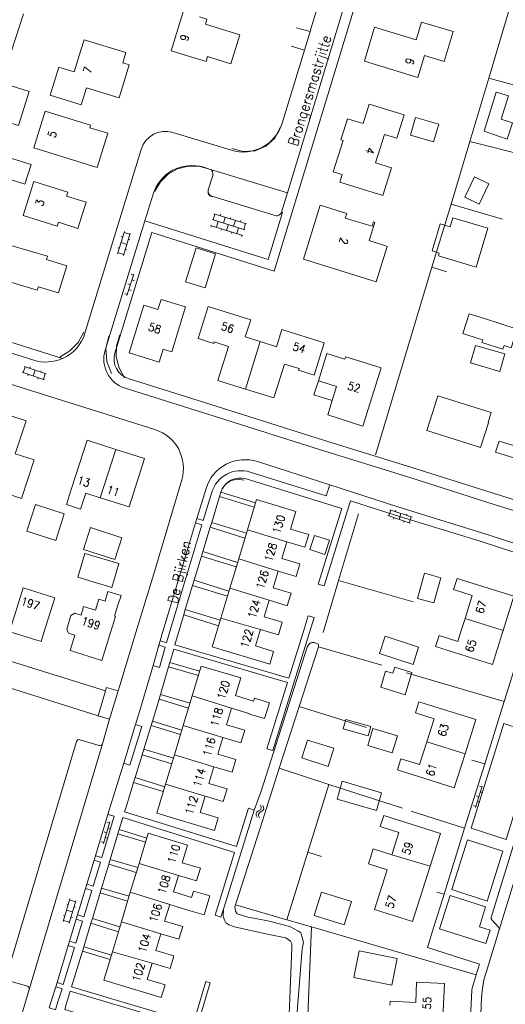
# Model space of a CAD drawing. Header units: metres. Extents: x 189705 to 199106, y 581686 to 588448.
# Tile 488 of 555: x 197896 to 197991, y 585927 to 586121. Entities that reach past the tile are written whole.
import ezdxf

# ---------------------------------------------------------------- set-up
doc = ezdxf.new("R2010")
doc.units = ezdxf.units.M
doc.layers.add('B-WA-OG-GBKN-G', color=7, linetype='Continuous', lineweight=18)
doc.styles.add('Style-STANDARD', font='STANDARD.shx')

msp = doc.modelspace()

# ---------------------------------------------------------------- linework, layer by layer
at = {"layer": 'B-WA-OG-GBKN-G'}
for p, q in [((197934.041, 586082.343), (197933.685, 586081.198)), ((197933.85, 586082.403), (197940.248, 586080.413)), ((197935.133, 586082.318), (197935.044, 586082.032)), ((197933.494, 586081.257), (197939.892, 586079.267)), ((197934.688, 586080.886), (197934.332, 586079.742)), ((197936.047, 586081.72), (197935.69, 586080.574)), ((197937.138, 586081.694), (197937.049, 586081.408)), ((197938.052, 586081.096), (197937.696, 586079.95)), ((197939.144, 586081.071), (197939.054, 586080.784)), ((197940.057, 586080.473), (197939.701, 586079.327)), ((197914.892, 586074.529), (197916.226, 586078.932)), ((197916.04, 586074.181), (197917.374, 586078.584)), ((197916.168, 586078.74), (197917.316, 586078.392)), ((197933.138, 586080.113), (197939.536, 586078.123)), ((197933.329, 586080.054), (197933.24, 586079.767)), ((197935.334, 586079.43), (197935.245, 586079.144)), ((197936.693, 586080.262), (197936.337, 586079.118)), ((197937.34, 586078.806), (197937.251, 586078.52)), ((197938.698, 586079.639), (197938.342, 586078.495)), ((197915.559, 586076.731), (197916.707, 586076.383)), ((197915.605, 586077.918), (197915.893, 586077.831)), ((197917.012, 586077.388), (197917.299, 586077.3)), ((197939.345, 586078.183), (197939.256, 586077.896)), ((197914.939, 586075.719), (197915.226, 586075.632)), ((197914.95, 586074.721), (197916.098, 586074.373)), ((197916.404, 586075.38), (197916.691, 586075.293)), ((197916.701, 586066.345), (197918.091, 586070.52)), ((197917.553, 586070.488), (197918.028, 586070.33)), ((197917.712, 586069.381), (197918.186, 586069.223)), ((197916.921, 586068.59), (197917.396, 586068.433)), ((197917.08, 586067.484), (197917.554, 586067.326)), ((197916.29, 586066.693), (197916.764, 586066.535)), ((197896.691, 586052.28), (197896.309, 586051.142)), ((197896.502, 586052.343), (197900.862, 586050.876)), ((197897.689, 586052.26), (197897.594, 586051.976)), ((197898.682, 586051.61), (197898.299, 586050.472)), ((197899.867, 586051.527), (197899.772, 586051.243)), ((197896.119, 586051.206), (197900.479, 586049.739)), ((197897.306, 586050.807), (197897.21, 586050.522)), ((197899.294, 586050.138), (197899.198, 586049.853)), ((197900.672, 586050.94), (197900.289, 586049.803)), ((197968.451, 586024.144), (197972.813, 586022.681)), ((197968.07, 586023.006), (197972.431, 586021.544)), ((197968.641, 586024.081), (197968.259, 586022.943)), ((197969.257, 586022.608), (197969.161, 586022.324)), ((197969.639, 586024.062), (197969.544, 586023.778)), ((197970.632, 586023.413), (197970.25, 586022.275)), ((197971.818, 586023.331), (197971.722, 586023.047)), ((197972.623, 586022.745), (197972.241, 586021.607)), ((197971.246, 586021.941), (197971.15, 586021.657)), ((197985.301, 585965.616), (197986.599, 585969.82)), ((197986.063, 585969.777), (197986.54, 585969.629)), ((197986.245, 585968.674), (197986.723, 585968.526)), ((197942.951, 585966.118), (197943.126, 585965.75)), ((197943.431, 585965.991), (197943.609, 585965.625)), ((197985.472, 585967.866), (197985.95, 585967.718)), ((197985.655, 585966.763), (197986.133, 585966.615)), ((197942.3, 585964.676), (197942.116, 585964.403)), ((197942.116, 585964.403), (197942.142, 585964.067)), ((197942.142, 585964.067), (197942.32, 585963.699)), ((197942.635, 585964.908), (197942.3, 585964.676)), ((197942.782, 585964.548), (197942.598, 585964.275)), ((197942.598, 585964.275), (197942.622, 585963.94)), ((197942.972, 585965.151), (197942.635, 585964.908)), ((197943.116, 585964.783), (197942.782, 585964.548)), ((197943.152, 585965.423), (197942.972, 585965.151)), ((197943.449, 585965.016), (197943.116, 585964.783)), ((197943.126, 585965.75), (197943.152, 585965.423)), ((197943.637, 585965.298), (197943.449, 585965.016)), ((197943.609, 585965.625), (197943.637, 585965.298)), ((197984.882, 585965.955), (197985.36, 585965.807)), ((197912.106, 585958.527), (197913.369, 585962.742)), ((197912.832, 585962.694), (197913.311, 585962.551)), ((197942.622, 585963.94), (197942.8, 585963.572)), ((197912.258, 585960.778), (197912.737, 585960.635)), ((197913.024, 585961.593), (197913.503, 585961.449)), ((197911.684, 585958.862), (197912.163, 585958.719)), ((197912.45, 585959.677), (197912.929, 585959.533)), ((197904.194, 585943.181), (197905.492, 585947.595)), ((197905.345, 585942.843), (197906.643, 585947.256)), ((197905.435, 585947.403), (197906.586, 585947.064)), ((197904.843, 585945.388), (197905.994, 585945.05)), ((197904.879, 585946.576), (197905.167, 585946.491)), ((197906.29, 585946.057), (197906.578, 585945.972)), ((197904.231, 585944.371), (197904.519, 585944.287)), ((197904.25, 585943.373), (197905.402, 585943.035)), ((197905.698, 585944.044), (197905.986, 585943.959))]:
    msp.add_line(p, q, dxfattribs=at)
at = {"layer": 'B-WA-OG-GBKN-G', "flags": 128}
for points in [[(197974.197, 586165.335), (197968.352, 586145.697), (197945.684, 586071.124), (197921.638, 586078.684), (197914.358, 586054.971)], [(197948.28, 586086.54), (197966.436, 586146.273), (197971.732, 586164.065)], [(197995.434, 586134.531), (197987.921, 586109.1)], [(197952.746, 586118.279), (197952.962, 586118.991), (197955.673, 586127.836)], [(197896.346, 586121.742), (197893.978, 586114.25), (197888.945, 586115.935), (197891.252, 586123.263)], [(197927.767, 586122.111), (197925.404, 586114.458)], [(197932.288, 586112.353), (197932.586, 586113.319), (197937.178, 586111.901), (197938.942, 586117.612), (197932.169, 586119.704), (197932.464, 586120.66), (197931.002, 586121.112)], [(197963.433, 586112.397), (197965.454, 586119.126), (197973.623, 586116.643), (197974.662, 586120.093), (197980.91, 586118.267)], [(197950.108, 586118.983), (197952.746, 586118.279)], [(197951.627, 586114.597), (197952.746, 586118.279)], [(197980.91, 586118.267), (197979.116, 586112.345), (197975.28, 586113.508), (197973.975, 586109.203), (197963.433, 586112.397)], [(197907.681, 586114.6), (197908.282, 586116.638), (197916.513, 586114.101), (197915.916, 586112.077)], [(197951.627, 586114.597), (197949.004, 586115.392)], [(197907.681, 586114.6), (197906.375, 586110.34), (197903.35, 586111.267), (197901.649, 586105.715)], [(197925.404, 586114.458), (197932.288, 586112.353)], [(197947.259, 586100.219), (197951.627, 586114.597)], [(197915.169, 586105.181), (197917.158, 586111.696)], [(197917.158, 586111.696), (197915.916, 586112.077)], [(197890.615, 586101.236), (197895.383, 586099.74), (197897.484, 586106.434), (197892.716, 586107.93)], [(197987.921, 586109.1), (197984.183, 586096.616)], [(197987.921, 586109.1), (198000, 586105.764)], [(197901.649, 586105.715), (197907.735, 586103.843)], [(197907.735, 586103.843), (197908.767, 586107.168), (197915.169, 586105.181)], [(197991.806, 586105.572), (197990.328, 586100.983), (197992.554, 586100.253), (197991.557, 586097.085), (197987.008, 586098.64), (197989.35, 586106.302), (197991.806, 586105.572)], [(197965.614, 586092.409), (197967.362, 586098.02), (197969.845, 586097.247), (197971.276, 586101.84), (197964.4, 586103.983), (197963.2, 586100.134), (197960.106, 586101.098), (197958.814, 586096.938), (197959.234, 586096.807), (197957.323, 586090.653)], [(197912.962, 586098.233), (197909.427, 586099.333), (197909.576, 586099.811), (197900.634, 586102.594), (197898.389, 586095.382), (197910.856, 586091.501)], [(197977.034, 586096.555), (197972.506, 586097.889), (197973.523, 586101.339), (197978.05, 586100.005), (197977.034, 586096.555)], [(197912.962, 586098.233), (197910.856, 586091.501)], [(197925.748, 586098.395), (197937.278, 586094.89)], [(197937.367, 586095.232), (197939.615, 586094.63), (197941.935, 586094.799), (197944.072, 586095.72), (197945.789, 586097.291), (197946.894, 586099.339)], [(197984.183, 586096.616), (197980.482, 586084.256)], [(197999.856, 586092.61), (197995.124, 586093.857), (197984.183, 586096.616)], [(197889.007, 586090.631), (197896.66, 586088.229), (197897.864, 586092.065), (197890.211, 586094.467)], [(197908.447, 586058.882), (197914.547, 586078.815), (197919.512, 586095.072)], [(197965.614, 586092.409), (197968.75, 586091.432), (197967.058, 586086.004), (197958.615, 586088.635), (197959.073, 586090.104)], [(197932.94, 586091.173), (197930.883, 586091.756), (197928.745, 586091.781), (197926.675, 586091.247), (197924.817, 586090.19), (197923.3, 586088.684), (197922.229, 586086.833)], [(197932.945, 586091.201), (197931.838, 586091.538)], [(197932.738, 586087.083), (197933.611, 586089.954)], [(197948.28, 586086.54), (197932.945, 586091.201)], [(197959.073, 586090.104), (197957.323, 586090.653)], [(197908.694, 586084.678), (197904.867, 586085.866), (197905.104, 586086.631), (197898.418, 586088.718), (197896.335, 586082.043), (197903.029, 586079.954), (197903.267, 586080.716), (197907.095, 586079.521)], [(197986.043, 586084.285), (197983.222, 586085.63), (197985.13, 586089.631), (197987.95, 586088.286), (197986.043, 586084.285)], [(197921.863, 586086.232), (197920.259, 586081.005)], [(197932.718, 586087.017), (197932.674, 586086.416), (197933.002, 586085.911), (197933.57, 586085.709)], [(197948.28, 586086.54), (197947.116, 586082.713)], [(197908.694, 586084.678), (197907.095, 586079.521)], [(197945.869, 586082.047), (197933.404, 586085.836)], [(197980.482, 586084.256), (197976.737, 586071.898)], [(197980.482, 586084.256), (197990.611, 586081.328)], [(197947.116, 586082.713), (197947.308, 586082.655), (197944.49, 586073.387), (197920.259, 586081.005)], [(197965.48, 586080.71), (197964.37, 586077.11), (197967.61, 586076.073), (197967.9, 586075.98), (197965.74, 586069.03), (197951.43, 586073.47), (197954.71, 586084.06)], [(197954.71, 586084.06), (197959.958, 586082.433), (197959.688, 586081.563), (197964.936, 586079.936), (197965.203, 586080.796), (197965.48, 586080.71)], [(197920.259, 586081.005), (197912.446, 586055.558)], [(197985.418, 586071.911), (197977.999, 586074.134), (197978.16, 586074.669), (197976.744, 586075.093), (197978.356, 586080.39), (197980.29, 586079.811), (197980.826, 586081.602), (197987.704, 586079.542), (197985.418, 586071.911)], [(197903.278, 586066.844), (197899.33, 586068), (197899.063, 586067.341), (197891.9, 586069.5), (197893.914, 586076.176), (197901.12, 586074.04), (197900.91, 586073.37), (197904.87, 586072.16)], [(197928.277, 586068.987), (197930.354, 586075.678)], [(197928.277, 586068.987), (197932.1, 586067.8), (197934.177, 586074.491), (197930.354, 586075.678)], [(197903.278, 586066.844), (197904.87, 586072.16)], [(197976.737, 586071.898), (197965.629, 586035)], [(197976.737, 586071.898), (197979.656, 586070.999)], [(197856.749, 586068.884), (197875.794, 586062.81), (197904.041, 586053.91)], [(197856.141, 586066.979), (197875.19, 586060.903), (197898.393, 586053.593)], [(197923.043, 586053.231), (197923.832, 586055.784), (197925.547, 586055.254), (197928.27, 586064.066), (197923.431, 586065.562), (197922.812, 586063.561), (197920.04, 586064.418)], [(197923.043, 586053.231), (197917.135, 586055.057), (197920.04, 586064.418)], [(197940.027, 586047.922), (197934.638, 586049.617), (197936.737, 586056.289), (197933.887, 586057.186), (197933.794, 586056.89), (197930.744, 586057.85), (197932.729, 586064.159), (197941.068, 586061.543), (197940.009, 586058.166), (197942.953, 586057.242)], [(197987.045, 586061.775), (197984.03, 586062.729), (197982.796, 586058.832), (197985.798, 586057.887)], [(197987.045, 586061.775), (197993.513, 586059.702), (197992.333, 586056.023), (197990.917, 586056.477), (197990.686, 586055.759), (197986.569, 586057.078), (197986.733, 586057.588), (197985.798, 586057.887)], [(197908.232, 586059.115), (197907.108, 586057.085), (197905.499, 586055.412), (197903.515, 586054.209)], [(197942.953, 586057.242), (197946.134, 586056.244), (197947.194, 586059.622), (197955.533, 586057.006), (197953.542, 586050.677), (197950.502, 586051.634), (197950.595, 586051.929), (197947.716, 586052.835), (197945.617, 586046.163), (197940.027, 586047.922)], [(197913.139, 586058.337), (197912.587, 586055.864), (197912.765, 586053.337), (197913.658, 586050.966)], [(197915.321, 586058.563), (197914.682, 586056.44), (197914.631, 586054.223), (197915.173, 586052.073), (197916.268, 586050.145)], [(197940.027, 586047.922), (197942.953, 586057.242)], [(197990.094, 586051.38), (197984.315, 586053.047), (197985.305, 586056.477), (197991.083, 586054.81), (197990.094, 586051.38)], [(197922.239, 586039.938), (197893.602, 586048.932), (197876.647, 586054.137)], [(197954.378, 586049.551), (197956.065, 586054.88)], [(197963.164, 586040.628), (197966.731, 586052.081), (197959.764, 586054.251), (197959.615, 586053.774), (197956.065, 586054.88)], [(197916.981, 586049.982), (197934.304, 586044.53), (197955.401, 586037.847), (197972.804, 586032.489), (197989.798, 586027.073), (198000, 586023.868)], [(197954.378, 586049.551), (197953.503, 586046.786), (197957.097, 586045.648)], [(197957.097, 586045.648), (197957.949, 586048.434), (197954.378, 586049.551)], [(197916.381, 586048.074), (197933.702, 586042.623), (197954.804, 586035.938), (197972.206, 586030.58), (197989.195, 586025.166), (198000, 586021.771)], [(197963.164, 586040.628), (197956.23, 586042.813), (197957.097, 586045.648)], [(197977.285, 586044.656), (197977.888, 586046.587), (197988.397, 586043.288), (197987.764, 586041.328)], [(197890.995, 586043.594), (197896.884, 586041.672), (197894.771, 586035.198), (197898.494, 586033.972), (197896.017, 586026.363), (197892.203, 586027.604), (197893.723, 586032.275), (197888.031, 586034.128)], [(197987.764, 586041.328), (197987.862, 586041.297), (197986.272, 586036.42), (197975.695, 586039.779), (197977.285, 586044.656)], [(198000, 586032.145), (197989.263, 586035.481), (197989.945, 586037.674), (197993.609, 586036.533), (197995.014, 586041.046)], [(197905.85, 586028.32), (197908.9, 586037.83), (197914.517, 586036.032)], [(197914.517, 586036.032), (197911.479, 586026.521)], [(197914.517, 586036.032), (197920.18, 586034.22), (197917.141, 586024.711), (197911.479, 586026.521)], [(197956.628, 586029.046), (197942.397, 586033.635)], [(197918.49, 586000), (197922.024, 586011.561), (197927.51, 586030.027)], [(197935.362, 586028.23), (197936.152, 586029.263), (197937.255, 586029.952), (197938.529, 586030.21), (197939.813, 586030.004)], [(197940.208, 586030.244), (197958.97, 586024.403), (197954.349, 586009.559), (197955.494, 586009.202), (197960.706, 586025.945), (197969.503, 586023.108), (197986.23, 586017.966), (197999.459, 586013.682), (197995.185, 586000)], [(197940.944, 586031.585), (197955.941, 586026.917), (197956.628, 586029.046)], [(197905.85, 586028.32), (197904.851, 586025.193), (197907.62, 586024.308), (197908.62, 586027.435)], [(197932.285, 586028.34), (197930.505, 586022.463)], [(198000, 586015.294), (197986.741, 586019.587), (197970.014, 586024.73), (197956.628, 586029.046)], [(197911.479, 586026.521), (197908.62, 586027.435)], [(197930.505, 586022.463), (197931.749, 586022.086), (197933.418, 586027.596)], [(197933.405, 586021.687), (197934.943, 586026.767)], [(197934.943, 586026.767), (197935.191, 586027.584)], [(197941.766, 586024.699), (197934.943, 586026.767)], [(197935.191, 586027.584), (197935.197, 586027.603), (197935.202, 586027.621)], [(197935.202, 586027.621), (197942.024, 586025.554)], [(197940.422, 586020.233), (197942.208, 586026.167), (197949.981, 586023.825), (197948.933, 586020.346), (197952.479, 586019.277), (197951.728, 586016.785), (197948.182, 586017.854)], [(197904.406, 586023.34), (197902.709, 586018.098), (197897.004, 586019.951), (197898.712, 586025.179), (197904.406, 586023.34)], [(197930.505, 586022.463), (197930.244, 586021.602)], [(197962.267, 586023.377), (197958.342, 586010.282), (197973.016, 586006.044)], [(197915.753, 586018.666), (197914.355, 586014.392), (197908.188, 586016.359), (197909.541, 586020.656), (197915.753, 586018.666)], [(197930.244, 586021.602), (197925.269, 586005.178), (197923.755, 586000)], [(197925.11, 586000), (197926.515, 586004.807), (197931.488, 586021.225), (197930.244, 586021.602)], [(197931.665, 586015.943), (197933.109, 586020.711)], [(197933.109, 586020.711), (197933.405, 586021.687)], [(197939.926, 586018.584), (197933.109, 586020.711)], [(197933.405, 586021.687), (197940.218, 586019.556)], [(197938.707, 586014.535), (197940.422, 586020.233)], [(197940.422, 586020.233), (197948.182, 586017.854)], [(197953.612, 586019.096), (197952.72, 586016.334), (197955.664, 586015.383), (197956.567, 586018.179)], [(197953.612, 586019.096), (197956.567, 586018.179)], [(197948.182, 586017.854), (197947.2, 586014.595), (197950.746, 586013.527), (197949.998, 586011.044), (197946.452, 586012.113)], [(197913.73, 586008.88), (197907.056, 586010.883), (197908.463, 586015.57), (197915.136, 586013.567), (197913.73, 586008.88)], [(197929.95, 586010.284), (197931.39, 586015.036)], [(197931.39, 586015.036), (197931.665, 586015.943)], [(197938.227, 586012.94), (197931.39, 586015.036)], [(197931.665, 586015.943), (197938.492, 586013.818)], [(197936.963, 586008.74), (197938.707, 586014.535)], [(197946.452, 586012.113), (197938.707, 586014.535)], [(197946.452, 586012.113), (197945.464, 586008.835), (197949.01, 586007.766), (197948.262, 586005.284), (197944.716, 586006.353)], [(197977.086, 586005.835), (197973.892, 586006.737), (197975.291, 586011.69), (197978.485, 586010.787), (197977.086, 586005.835)], [(197983.239, 586002.798), (197984.656, 586007.317), (197980.983, 586008.469), (197981.669, 586010.657), (197992.858, 586007.149), (197990.749, 586000.439)], [(197894.147, 586000), (197893.6, 586000.17), (197896.292, 586008.816), (197902.54, 586006.87)], [(197928.21, 586004.538), (197929.652, 586009.299)], [(197929.652, 586009.299), (197929.95, 586010.284)], [(197936.482, 586007.142), (197929.652, 586009.299)], [(197929.95, 586010.284), (197936.783, 586008.141)], [(197935.194, 586002.861), (197936.963, 586008.74)], [(197944.716, 586006.353), (197936.963, 586008.74)], [(197958.342, 586010.282), (197955.346, 586000)], [(197902.54, 586006.87), (197900.393, 586000)], [(197912.421, 586006.196), (197912.987, 586008.079), (197915.575, 586007.3), (197914.959, 586005.415)], [(197907.693, 586003.435), (197908.208, 586005.11), (197910.547, 586004.39), (197911.216, 586006.567), (197912.421, 586006.196)], [(197914.959, 586005.415), (197914.289, 586003.239), (197914.48, 586003.18), (197913.495, 586000)], [(197944.716, 586006.353), (197943.734, 586003.094), (197947.281, 586002.025), (197946.67, 586000)], [(197905.187, 586000), (197904.889, 586000.651), (197905.675, 586003.394), (197906.46, 586003.819), (197907.693, 586003.435)], [(197926.881, 586000), (197927.904, 586003.499)], [(197927.904, 586003.499), (197928.145, 586004.322), (197928.21, 586004.538)], [(197927.904, 586003.499), (197934.741, 586001.357)], [(197935.063, 586002.427), (197928.21, 586004.538)], [(197934.333, 586000), (197935.194, 586002.861)], [(197935.194, 586002.861), (197942.984, 586000.602)], [(197952.63, 586000), (197953.554, 586002.968), (197952.408, 586003.325), (197951.373, 586000)], [(197982.362, 586000), (197983.239, 586002.798)], [(197990.749, 586000.439), (197983.239, 586002.798)], [(197875.667, 586000), (197912.524, 585988.548)], [(197900.393, 586000), (197899.84, 585998.23), (197894.147, 586000)], [(197906.488, 585999.518), (197905.237, 585999.891), (197905.187, 586000)], [(197913.495, 586000), (197911.8, 585994.53), (197905.55, 585996.47), (197906.488, 585999.518)], [(197915.001, 585988.564), (197915.305, 585989.582), (197918.49, 586000)], [(197923.281, 585998.378), (197924.529, 585998.013), (197925.11, 586000)], [(197923.755, 586000), (197923.281, 585998.378)], [(197925.166, 585994.136), (197925.923, 585996.725), (197948.316, 585990.177), (197944.261, 585977.153), (197945.407, 585976.797), (197952.63, 586000)], [(197951.373, 586000), (197948.583, 585991.037), (197926.176, 585997.589), (197926.881, 586000)], [(197942.802, 586000), (197942.01, 585997.372), (197945.556, 585996.304), (197944.809, 585993.821), (197933.499, 585997.229), (197934.333, 586000)], [(197942.984, 586000.602), (197942.802, 586000)], [(197944.983, 586000), (197942.984, 586000.602)], [(197946.67, 586000), (197946.53, 585999.534), (197944.983, 586000)], [(197973.001, 585993.722), (197966.395, 585995.863), (197967.499, 585999.269), (197974.105, 585997.128), (197973.001, 585993.722)], [(197990.611, 586000), (197988.639, 585993.729), (197977.454, 585997.245), (197978.14, 585999.433), (197981.822, 585998.279), (197982.362, 586000)], [(197990.749, 586000.439), (197990.611, 586000)], [(197995.185, 586000), (197990.942, 585986.42)], [(197921.855, 585993.503), (197923.103, 585993.138), (197924.276, 585997.149), (197923.028, 585997.514)], [(197923.028, 585997.514), (197921.855, 585993.503)], [(197923.281, 585998.378), (197923.028, 585997.514)], [(197953.023, 585998.019), (197952.911, 585997.975), (197952.733, 585997.873), (197952.555, 585997.721), (197952.359, 585997.463), (197952.174, 585997.162), (197948.063, 585984.229), (197943.039, 585968.577), (197941.76, 585965.078)], [(197953.023, 585998.019), (197953.139, 585998.051), (197953.368, 585998.077), (197953.497, 585998.055), (197953.647, 585998.026), (197953.876, 585997.95), (197954.079, 585997.874), (197954.32, 585997.751), (197954.41, 585997.518), (197954.384, 585997.213), (197950.603, 585985.449), (197946.67, 585973.354)], [(197954.384, 585997.213), (197966.839, 585993.562)], [(197921.855, 585993.503), (197919.282, 585984.706), (197918.43, 585981.938)], [(197923.325, 585987.841), (197924.92, 585993.295)], [(197924.92, 585993.295), (197925.166, 585994.136)], [(197924.92, 585993.295), (197930.772, 585991.558)], [(197931.025, 585992.397), (197925.166, 585994.136)], [(197929.565, 585987.558), (197931.336, 585993.427), (197939.115, 585991.083), (197938.069, 585987.61), (197941.648, 585986.532)], [(197972.799, 585992.162), (197971.482, 585987.742), (197966.646, 585989.239), (197967.591, 585992.423), (197969.056, 585991.998), (197969.423, 585993.214), (197972.799, 585992.162)], [(197971.742, 585992.112), (197990.942, 585986.42)], [(197911.085, 585983.654), (197889.434, 585990.462)], [(197912.524, 585988.548), (197912.725, 585989.233), (197915.001, 585988.564)], [(197912.524, 585988.548), (197911.085, 585983.654)], [(197915.001, 585988.564), (197913.328, 585982.949)], [(197923.045, 585986.884), (197923.325, 585987.841)], [(197929.134, 585986.128), (197923.325, 585987.841)], [(197927.801, 585981.71), (197929.565, 585987.558)], [(197937.311, 585985.129), (197929.565, 585987.558)], [(197921.764, 585982.57), (197922.156, 585983.843), (197923.045, 585986.884)], [(197923.045, 585986.884), (197928.844, 585985.166)], [(197940.867, 585983.961), (197943.795, 585983.07), (197944.751, 585986.211), (197941.823, 585987.102), (197941.648, 585986.532)], [(197950.611, 585985.472), (197963.865, 585981.335)], [(197975.733, 585978.541), (197977.156, 585983.061), (197973.486, 585984.217), (197974.175, 585986.403), (197985.345, 585982.886), (197983.236, 585976.18)], [(197990.942, 585986.42), (197987.115, 585974.171)], [(197913.328, 585982.949), (197911.085, 585983.654)], [(197937.311, 585985.129), (197936.328, 585981.867), (197939.887, 585980.795), (197939.138, 585978.311), (197935.579, 585979.383)], [(197940.893, 585984.049), (197937.311, 585985.129)], [(197913.328, 585982.949), (197911.891, 585978.125)], [(197916.083, 585974.322), (197917.326, 585973.939), (197919.672, 585981.555), (197918.43, 585981.938)], [(197918.43, 585981.938), (197916.083, 585974.322)], [(197920.067, 585977.064), (197921.503, 585981.725)], [(197921.503, 585981.725), (197921.764, 585982.57)], [(197921.503, 585981.725), (197927.265, 585979.933)], [(197927.525, 585980.795), (197921.764, 585982.57)], [(197926.069, 585975.968), (197927.801, 585981.71)], [(197927.801, 585981.71), (197935.579, 585979.383)], [(197964.178, 585979.685), (197959.26, 585981.074), (197959.78, 585982.911), (197964.697, 585981.521), (197964.178, 585979.685)], [(197991.342, 585959.288), (197984.418, 585961.516), (197990.855, 585982.12), (197997.698, 585979.919), (197991.342, 585959.288)], [(198000, 585981.482), (197999.018, 585978.429), (197988.399, 585943.963)], [(197968.935, 585976.363), (197964.118, 585977.805), (197965.11, 585981.116), (197969.926, 585979.675), (197968.935, 585976.363)], [(197892.99, 585932.197), (197906.814, 585978.594)], [(197911.891, 585978.125), (197897.497, 585929.81)], [(197907.436, 585978.931), (197911.269, 585977.789)], [(197935.579, 585979.383), (197934.591, 585976.102), (197938.15, 585975.03), (197937.401, 585972.546), (197933.842, 585973.618)], [(197951.304, 585975.328), (197951.149, 585975.377), (197952.268, 585978.819), (197957.416, 585977.295), (197956.336, 585973.668), (197951.304, 585975.328)], [(197983.236, 585976.18), (197981.127, 585969.474), (197969.951, 585972.989), (197970.639, 585975.176), (197974.309, 585974.02), (197975.733, 585978.541)], [(197983.236, 585976.18), (197975.733, 585978.541)], [(197918.347, 585971.48), (197919.722, 585975.943)], [(197919.722, 585975.943), (197920.067, 585977.064)], [(197919.722, 585975.943), (197925.538, 585974.209)], [(197925.872, 585975.316), (197920.067, 585977.064)], [(197924.316, 585970.157), (197926.069, 585975.968)], [(197933.842, 585973.618), (197926.069, 585975.968)], [(197916.083, 585974.322), (197913.628, 585966.351), (197912.989, 585964.245)], [(197987.115, 585974.171), (197983.158, 585961.508)], [(197984.571, 585974.934), (197987.115, 585974.171)], [(197989.959, 585941.554), (197990.219, 585942.398), (197995.471, 585959.444), (198000, 585974.145)], [(197933.842, 585973.618), (197932.854, 585970.337), (197936.413, 585969.265), (197935.661, 585966.771), (197932.102, 585967.843)], [(197937.933, 585946.06), (197938.067, 585946.472), (197942.914, 585961.539), (197946.67, 585973.354)], [(197946.66, 585973.323), (197956.43, 585970.143)], [(197941.76, 585965.078), (197940.614, 585965.435), (197938.268, 585957.899), (197916.276, 585964.745), (197916.497, 585965.475), (197918.044, 585970.496)], [(197918.044, 585970.496), (197918.347, 585971.48)], [(197923.883, 585968.723), (197918.044, 585970.496)], [(197918.347, 585971.48), (197924.168, 585969.668)], [(197932.102, 585967.843), (197931.131, 585964.62), (197934.69, 585963.548), (197933.941, 585961.063), (197922.603, 585964.48), (197924.316, 585970.157)], [(197924.316, 585970.157), (197932.102, 585967.843)], [(197956.43, 585970.143), (197952.303, 585956.819), (197955.008, 585955.926)], [(197956.43, 585970.143), (197970.907, 585965.43)], [(197965.788, 585965.004), (197958.052, 585967.239), (197959.064, 585970.742), (197966.8, 585968.507), (197965.788, 585965.004)], [(197910.522, 585956.102), (197911.766, 585955.725), (197914.235, 585963.872), (197912.989, 585964.245)], [(197912.989, 585964.245), (197910.522, 585956.102)], [(197935.691, 585945.582), (197941.76, 585965.078)], [(197972.609, 585964.846), (197983.158, 585961.508)], [(197915.217, 585961.251), (197915.927, 585963.596), (197937.911, 585956.753), (197934.061, 585944.384), (197935.207, 585944.027), (197935.691, 585945.582)], [(197968.847, 585956.313), (197970.225, 585960.671), (197966.56, 585961.831), (197967.251, 585964.015), (197978.408, 585960.486), (197976.376, 585954.07)], [(197913.441, 585955.388), (197914.967, 585960.427)], [(197914.967, 585960.427), (197915.217, 585961.251)], [(197920.372, 585958.795), (197914.967, 585960.427)], [(197915.217, 585961.251), (197920.609, 585959.58)], [(197919.104, 585954.592), (197920.898, 585960.539), (197928.663, 585958.196), (197927.614, 585954.721), (197931.166, 585953.649), (197930.415, 585951.16), (197926.863, 585952.232)], [(197983.158, 585961.508), (197979.112, 585948.559)], [(197987.614, 585947.187), (197980.642, 585949.43), (197983.715, 585959.265), (197990.648, 585957.035), (197987.614, 585947.187)], [(197952.303, 585956.819), (197948.186, 585943.526)], [(197976.376, 585954.07), (197972.917, 585943.15), (197965.423, 585945.524), (197967.893, 585953.323), (197964.226, 585954.484), (197965.172, 585957.475), (197968.847, 585956.313)], [(197976.376, 585954.07), (197968.847, 585956.313)], [(197910.261, 585955.241), (197911.505, 585954.864), (197910.07, 585950.129), (197908.826, 585950.506)], [(197910.261, 585955.241), (197908.826, 585950.506)], [(197910.522, 585956.102), (197910.261, 585955.241)], [(197911.733, 585949.751), (197913.159, 585954.457)], [(197913.159, 585954.457), (197913.441, 585955.388)], [(197918.573, 585952.831), (197913.159, 585954.457)], [(197913.441, 585955.388), (197918.861, 585953.786)], [(197917.393, 585948.921), (197919.104, 585954.592)], [(197919.104, 585954.592), (197926.863, 585952.232)], [(197908.826, 585950.506), (197908.565, 585949.645)], [(197926.863, 585952.232), (197925.881, 585948.977), (197929.433, 585947.905)], [(197906.992, 585944.454), (197908.236, 585944.077), (197909.809, 585949.268), (197908.565, 585949.645)], [(197908.565, 585949.645), (197906.992, 585944.454)], [(197909.92, 585943.768), (197911.449, 585948.812)], [(197911.449, 585948.812), (197911.733, 585949.751)], [(197916.869, 585947.184), (197911.449, 585948.812)], [(197911.733, 585949.751), (197917.152, 585948.123)], [(197915.629, 585943.073), (197917.393, 585948.921)], [(197925.133, 585946.497), (197917.393, 585948.921)], [(197928.685, 585945.425), (197931.922, 585944.464), (197933.021, 585948.188), (197929.8, 585949.152), (197929.433, 585947.905)], [(197959.452, 585942.526), (197953.558, 585944.368), (197954.985, 585948.937), (197960.88, 585947.095), (197959.452, 585942.526)], [(197979.112, 585948.559), (197977.1, 585942.12), (197975.828, 585938.049), (197986.084, 585934.75), (197985.446, 585932.68)], [(197977.67, 585948.967), (197979.112, 585948.559)], [(197987.34, 585938.827), (197978.243, 585941.753), (197980.285, 585948.289), (197987.262, 585946.044), (197986.05, 585942.111), (197988.153, 585941.463), (197987.34, 585938.827)], [(197925.133, 585946.497), (197924.148, 585943.232), (197927.7, 585942.16), (197926.952, 585939.681), (197923.4, 585940.752)], [(197928.685, 585945.425), (197925.133, 585946.497)], [(197935.691, 585945.582), (197935.663, 585944.207), (197935.899, 585943.422), (197936.2, 585942.912), (197936.775, 585942.502), (197937.902, 585942.101), (197944.069, 585940.769), (197947.987, 585939.923), (197948.885, 585939.301), (197949.147, 585938.776), (197949.147, 585937.938), (197948.66, 585924.84)], [(197950.012, 585922.977), (197951.182, 585937.805), (197951.434, 585939.063), (197951.104, 585940.304), (197950.927, 585940.968), (197950.316, 585941.322), (197948.896, 585942.145), (197947.246, 585942.574), (197944.435, 585943.306), (197940.598, 585944.046), (197938.431, 585944.653), (197938.115, 585945.217), (197937.933, 585946.06)], [(197938.067, 585946.472), (197948.186, 585943.526)], [(197905.426, 585939.286), (197906.67, 585938.909), (197907.975, 585943.216), (197906.731, 585943.593)], [(197906.731, 585943.593), (197905.426, 585939.286)], [(197906.992, 585944.454), (197906.731, 585943.593)], [(197908.231, 585938.19), (197909.629, 585942.806)], [(197909.629, 585942.806), (197909.92, 585943.768)], [(197915.046, 585941.143), (197909.629, 585942.806)], [(197909.92, 585943.768), (197915.344, 585942.129)], [(197913.862, 585937.219), (197915.629, 585943.073)], [(197923.4, 585940.752), (197915.629, 585943.073)], [(197948.186, 585943.526), (197953.001, 585942.125)], [(197988.512, 585943.475), (197989.847, 585942.042)], [(197953.001, 585942.125), (197950.738, 585886.665), (197950.224, 585875.026)], [(197953.001, 585942.125), (197985.446, 585932.68)], [(197989.959, 585941.554), (197987.364, 585933.13)], [(197905.426, 585939.286), (197905.165, 585938.425)], [(197923.4, 585940.752), (197922.412, 585937.478), (197925.964, 585936.406), (197925.213, 585933.917), (197921.661, 585934.989)], [(197911.295, 585856.868), (197889.902, 585862.932), (197908.064, 585923.826), (197931.901, 585916.717), (197925.751, 585896.097), (197926.613, 585895.839), (197933.021, 585917.322), (197904.488, 585925.832), (197904.792, 585926.852), (197905.579, 585929.446), (197930.397, 585922.044), (197933.1, 585931.104), (197932.237, 585931.361), (197929.792, 585923.163), (197905.842, 585930.307), (197907.979, 585937.359)], [(197902.969, 585931.178), (197904.213, 585930.801), (197906.409, 585938.048), (197905.165, 585938.425)], [(197905.165, 585938.425), (197902.969, 585931.178)], [(197907.979, 585937.359), (197908.231, 585938.19)], [(197913.403, 585935.696), (197907.979, 585937.359)], [(197908.231, 585938.19), (197913.663, 585936.558)], [(197921.661, 585934.989), (197920.688, 585931.762), (197924.24, 585930.691), (197923.486, 585928.192), (197912.169, 585931.606), (197913.862, 585937.219)], [(197913.862, 585937.219), (197921.661, 585934.989)], [(197968.839, 585930.651), (197961.363, 585932.121), (197962.399, 585937.384), (197969.874, 585935.913), (197968.839, 585930.651)], [(197897.16, 585930.432), (197893.327, 585931.575)], [(197902.969, 585931.178), (197902.708, 585930.316)], [(197968.465, 585926.705), (197968.498, 585927.481), (197973.554, 585927.258), (197973.72, 585931.229), (197979.173, 585930.989), (197978.89, 585924.218)], [(197985.446, 585932.68), (197984.645, 585930.08)], [(197897.497, 585929.81), (197895.915, 585924.501)], [(197902.708, 585930.316), (197903.952, 585929.939), (197903.164, 585927.341), (197902.699, 585925.78), (197901.453, 585926.151)], [(197902.708, 585930.316), (197901.919, 585927.716), (197901.453, 585926.151)], [(197984.48, 585928.299), (197984.285, 585924.302)], [(197986.501, 585928.202), (197986.343, 585924.924)]]:
    msp.add_lwpolyline(points, dxfattribs=at)
at = {"layer": 'B-WA-OG-GBKN-G'}
for centre, radius, start, end in [((197939.604, 586102.544), 8, 253.0942, 343.1026), ((197924.294, 586093.611), 5, 73.09268, 163.01127), ((197929.512, 586083.881), 8.002, 73.10421, 162.91548), ((197932.653, 586090.244), 1.001, 343.1661, 73.04562), ((197933.696, 586086.793), 1.001, 163.1661, 253.04562), ((197946.16, 586083.002), 0.999, 253.04402, 343.16771), ((197900.794, 586061.225), 8.004, 293.93311, 342.97457), ((197918.181, 586053.797), 5.999, 162.93102, 252.53872), ((197900.797, 586061.229), 8.005, 252.52224, 293.90259), ((197918.181, 586053.797), 3.999, 162.92394, 252.54296), ((197919.842, 586032.306), 7.999, 343.4463, 72.56476), ((197939.942, 586026.02), 8.001, 72.13444, 163.14184), ((197939.159, 586025.858), 5.999, 72.69406, 163.15574), ((197939.019, 586026.424), 4, 72.71233, 162.59416), ((197907.294, 585978.451), 0.501, 73.49974, 163.39799), ((197911.413, 585978.267), 0.499, 253.2797, 343.47551), ((197988.877, 585943.817), 0.5, 163.0008, 223.07416), ((197989.485, 585941.702), 0.497, 342.6684, 43.1836), ((198006.505, 585927.238), 20.027, 162.8916, 177.24237), ((197897.017, 585929.952), 0.501, 343.49974, 73.39799), ((198006.008, 585927.203), 21.556, 172.32921, 177.08472)]:
    msp.add_arc(centre, radius, start, end, dxfattribs=at)

# ---------------------------------------------------------------- texts
at = {"layer": 'B-WA-OG-GBKN-G', "style": 'Style-STANDARD'}
for s, height, rotation, p in [('9', 1.6, 72.85096, (197928.651, 586116.195)), ('Brongersmastrjitte', 2, 72.66989, (197950.243, 586095.512)), ('7', 1.6, 73.01527, (197909.581, 586109.845)), ('6', 1.6, 253.1416, (197971.8, 586113.232)), ('5', 1.6, 72.54344, (197902.595, 586097.204)), ('4', 1.6, 252.7793, (197963.955, 586095.62)), ('3', 1.6, 72.7793, (197900.174, 586083.737)), ('2', 1.6, 252.7793, (197958.792, 586077.86)), ('58', 1.6, 342.83405, (197920.773, 586059.494)), ('56', 1.6, 342.36228, (197935.093, 586059.618)), ('54', 1.6, 342.36228, (197949.18, 586055.643)), ('52', 1.6, 342.4888, (197959.981, 586047.915)), ('13', 1.6, 342.3077, (197906.775, 586029.336)), ('11', 1.6, 342.3077, (197912.585, 586027.478)), ('130', 1.6, 73.26784, (197946.821, 586019.274)), ('De Bjirken', 2, 77.46498, (197926.667, 586005.55)), ('128', 1.6, 73.26784, (197945.225, 586013.774)), ('126', 1.6, 73.26784, (197943.586, 586008.393)), ('197', 1.6, 342.7793, (197895.689, 586005.518)), ('124', 1.6, 73.26784, (197941.987, 586002.614)), ('67', 1.6, 72.66989, (197986.78, 586003.562)), ('199', 1.6, 342.7793, (197907.613, 586001.63)), ('122', 1.6, 73.19645, (197940.536, 585996.813)), ('65', 1.6, 71.58317, (197984.732, 585995.965)), ('120', 1.6, 73.26784, (197935.943, 585986.696)), ('118', 1.6, 73.26784, (197934.613, 585981.349)), ('63', 1.6, 72.3077, (197979.344, 585979.369)), ('116', 1.6, 73.26784, (197933.131, 585975.511)), ('61', 1.6, 72.66989, (197977.013, 585971.575)), ('114', 1.6, 73.26784, (197931.207, 585969.461)), ('112', 1.6, 73.26784, (197929.645, 585964.019)), ('59', 1.6, 72.4888, (197972.321, 585956.139)), ('110', 1.6, 73.26784, (197926.175, 585954.46)), ('108', 1.6, 73.26784, (197924.256, 585948.44)), ('57', 1.6, 72.59811, (197969.049, 585945.609)), ('106', 1.6, 73.26784, (197922.591, 585942.817)), ('104', 1.6, 73.26784, (197920.408, 585936.89)), ('102', 1.6, 73.19645, (197919.202, 585931.166)), ('55', 1.6, 87.47809, (197976.51, 585925.835))]:
    msp.add_text(s, height=height, rotation=rotation, dxfattribs=at).set_placement(p)

doc.saveas('drawing.dxf')
